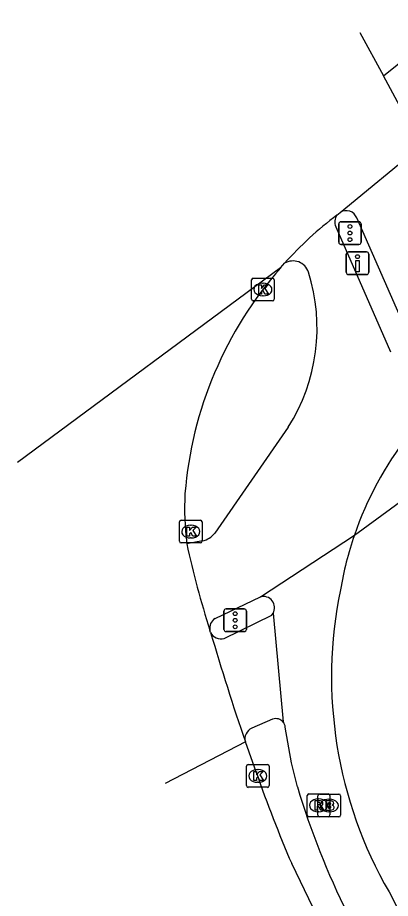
# Model space of a CAD drawing. Extents: x 162347 to 162868, y 381221 to 381813.
# Drawn here: x 162346.57 to 162363.01, y 381653.9 to 381692.7 of the extents above; entities that cross this region are included whole.
import ezdxf

# ---------------------------------------------------------------- set-up
doc = ezdxf.new("R2010")
doc.units = 0
for name, color, linetype in [('IMGEO_Brandkraan', 7, 'Continuous'), ('IMGEO_Drukknoppaal', 7, 'Continuous'), ('IMGEO_Fietspad_open', 7, 'Continuous'), ('IMGEO_Kolk', 7, 'Continuous'), ('IMGEO_Rijbaan_regionaal_gesloten', 7, 'Continuous'), ('IMGEO_Rioolput', 7, 'Continuous'), ('IMGEO_Verkeersregelinstallatiepaal', 7, 'Continuous'), ('IMGEO_Voetpad_open', 7, 'Continuous')]:
    doc.layers.add(name, color=color, linetype=linetype)

msp = doc.modelspace()

# ---------------------------------------------------------------- linework, layer by layer
at = {"layer": 'IMGEO_Brandkraan'}
for p, q in [((162359.811, 381657.567), (162359.811, 381658.419)), ((162359.886, 381658.493), (162360.738, 381658.493)), ((162360.299, 381658.273), (162360.324, 381658.273)), ((162360.812, 381658.419), (162360.812, 381657.567)), ((162360.738, 381657.493), (162359.886, 381657.493)), ((162360.322, 381657.713), (162360.297, 381657.713))]:
    msp.add_line(p, q, dxfattribs=at)
for points in [[(162359.811, 381657.567), (162359.811, 381658.419)], [(162359.886, 381658.493), (162360.738, 381658.493)], [(162360.812, 381658.419), (162360.812, 381657.567)], [(162360.159, 381658.193), (162360.159, 381657.793), (162360.372, 381657.793)], [(162360.39, 381658.193), (162360.159, 381658.193)], [(162360.338, 381658.112), (162360.284, 381658.112), (162360.284, 381658.036)], [(162360.284, 381658.036), (162360.337, 381658.036)], [(162360.346, 381657.96), (162360.284, 381657.96), (162360.284, 381657.879)], [(162360.284, 381657.879), (162360.346, 381657.879)], [(162360.738, 381657.493), (162359.886, 381657.493)]]:
    msp.add_lwpolyline(points, dxfattribs=at)
for centre, radius, start, end in [((162359.888, 381658.417), 0.0765, 91.552, 178.448), ((162359.888, 381658.417), 0.0765, 91.552, 178.448), ((162360.736, 381658.417), 0.0765, 1.552, 88.448), ((162360.736, 381658.417), 0.0765, 1.552, 88.448), ((162360.339, 381658.074), 0.0379, 267.8285, 90.9355), ((162360.347, 381657.919), 0.0404, 269.8759, 90.5077), ((162360.378, 381658.044), 0.251, 268.6676, 293.5347), ((162360.394, 381658.048), 0.145, 59.4692, 91.5367), ((162360.419, 381658.095), 0.0922, 285.5137, 58.1501), ((162360.424, 381657.903), 0.105, 301.3115, 78.989), ((162359.888, 381657.569), 0.0765, 181.552, 268.448), ((162359.888, 381657.569), 0.0765, 181.552, 268.448), ((162360.736, 381657.569), 0.0765, 271.552, 358.448), ((162360.736, 381657.569), 0.0765, 271.552, 358.448)]:
    msp.add_arc(centre, radius, start, end, dxfattribs=at)
for centre, major_axis, ratio, start_param, end_param in [((162360.298, 381657.993), (-0.387, 0.002), 0.722429, 4.712389, 7.853982), ((162360.323, 381657.993), (-0.39, 0.002), 0.717154, 1.570796, 4.712389)]:
    msp.add_ellipse(centre, major_axis=major_axis, ratio=ratio, start_param=start_param, end_param=end_param, dxfattribs=at)
at = {"layer": 'IMGEO_Drukknoppaal'}
for p, q in [((162361.062, 381681.482), (162361.062, 381682.282)), ((162361.062, 381682.282), (162361.062, 381681.482)), ((162361.162, 381682.382), (162361.952, 381682.382)), ((162361.952, 381682.382), (162361.162, 381682.382)), ((162362.052, 381682.282), (162362.052, 381681.482)), ((162362.052, 381681.482), (162362.052, 381682.282)), ((162361.952, 381681.382), (162361.162, 381681.382)), ((162361.162, 381681.382), (162361.952, 381681.382))]:
    msp.add_line(p, q, dxfattribs=at)
msp.add_lwpolyline([(162361.632, 381682.007), (162361.632, 381681.507), (162361.482, 381681.507), (162361.482, 381682.007), (162361.632, 381682.007)], dxfattribs=at)
msp.add_circle((162361.557, 381682.172), 0.085, dxfattribs=at)
for centre, start, end in [((162361.162, 381682.282), 90, 180), ((162361.162, 381682.282), 90, 180), ((162361.952, 381682.282), 0, 90), ((162361.952, 381682.282), 360, 90), ((162361.162, 381681.482), 180, 270), ((162361.162, 381681.482), 180, 270), ((162361.952, 381681.482), 270, 0), ((162361.952, 381681.482), 270, 0)]:
    msp.add_arc(centre, 0.1, start, end, dxfattribs=at)
at = {"layer": 'IMGEO_Fietspad_open'}
for points in [[(162360.598, 381683.491), (162363.006, 381677.986)], [(162358.504, 381674.654), (162355.262, 381669.986)], [(162357.275, 381667.191), (162361.419, 381669.904)], [(162354.725, 381669.649), (162354.03, 381669.523)], [(162355.279, 381666.229), (162357.275, 381667.191)], [(162357.838, 381666.46), (162358.28, 381661.671)], [(162358.904, 381658.811), (162358.648, 381659.876), (162358.373, 381661.445)], [(162362.948, 381654.184), (162366.42, 381647.346), (162373.547, 381633.19), (162382.229, 381616.136), (162390.519, 381599.747), (162395.607, 381589.625), (162403.109, 381574.937), (162411.637, 381558.14), (162419.849, 381541.928), (162427.81, 381526.456), (162437.491, 381507.399), (162441.265, 381500), (162456.812, 381469.521), (162464.953, 381453.521)]]:
    msp.add_lwpolyline(points, dxfattribs=at)
for centre, radius, start, end in [((162361.057, 381683.703), 0.505, 143.7961, 204.7827), ((162358.714, 381681.263), 0.719, 18.4426, 120.9714), ((162351.591, 381679.032), 8.183, 327.6517, 17.4797), ((162375.854, 381664.935), 15.266, 123.5992, 161.006), ((162354.497, 381670.609), 0.987, 283.3697, 320.8518), ((162375.775, 381664.958), 15.184, 160.9903, 170.3899), ((162357.394, 381666.701), 0.505, 331.5295, 103.6758), ((162379.367, 381663.656), 18.956, 168.3223, 209.9805), ((162355.521, 381665.815), 0.48, 120.3379, 192.5194), ((162357.969, 381661.411), 0.406, 4.8309, 39.9039), ((162395.374, 381669.964), 38.137, 197.0045, 206.05)]:
    msp.add_arc(centre, radius, start, end, dxfattribs=at)
at = {"layer": 'IMGEO_Kolk'}
for p, q in [((162356.884, 381680.298), (162356.884, 381681.15)), ((162356.959, 381681.224), (162357.811, 381681.224)), ((162357.885, 381681.15), (162357.885, 381680.298)), ((162357.372, 381681.004), (162357.397, 381681.004)), ((162357.395, 381680.444), (162357.37, 381680.444)), ((162357.811, 381680.224), (162356.959, 381680.224)), ((162353.707, 381669.635), (162353.707, 381670.487)), ((162353.782, 381670.561), (162354.634, 381670.561)), ((162354.195, 381670.341), (162354.22, 381670.341)), ((162354.708, 381670.487), (162354.708, 381669.635)), ((162354.634, 381669.561), (162353.782, 381669.561)), ((162354.218, 381669.781), (162354.193, 381669.781)), ((162356.736, 381659.793), (162357.588, 381659.793)), ((162356.661, 381658.867), (162356.661, 381659.719)), ((162357.149, 381659.573), (162357.174, 381659.573)), ((162357.662, 381659.719), (162357.662, 381658.867)), ((162357.172, 381659.013), (162357.147, 381659.013)), ((162357.588, 381658.793), (162356.736, 381658.793))]:
    msp.add_line(p, q, dxfattribs=at)
for points in [[(162356.884, 381680.298), (162356.884, 381681.15)], [(162356.959, 381681.224), (162357.811, 381681.224)], [(162357.885, 381681.15), (162357.885, 381680.298)], [(162357.205, 381680.924), (162357.328, 381680.924), (162357.328, 381680.773), (162357.458, 381680.924), (162357.622, 381680.924), (162357.476, 381680.773), (162357.629, 381680.524), (162357.477, 381680.524), (162357.392, 381680.688), (162357.328, 381680.621), (162357.328, 381680.524), (162357.205, 381680.524), (162357.205, 381680.924)], [(162357.811, 381680.224), (162356.959, 381680.224)], [(162353.707, 381669.635), (162353.707, 381670.487)], [(162353.782, 381670.561), (162354.634, 381670.561)], [(162354.028, 381670.261), (162354.151, 381670.261), (162354.151, 381670.11), (162354.281, 381670.261), (162354.445, 381670.261), (162354.299, 381670.11), (162354.452, 381669.861), (162354.3, 381669.861), (162354.215, 381670.025), (162354.151, 381669.958), (162354.151, 381669.861), (162354.028, 381669.861), (162354.028, 381670.261)], [(162354.708, 381670.487), (162354.708, 381669.635)], [(162354.634, 381669.561), (162353.782, 381669.561)], [(162356.736, 381659.793), (162357.588, 381659.793)], [(162356.661, 381658.867), (162356.661, 381659.719)], [(162356.982, 381659.493), (162357.105, 381659.493), (162357.105, 381659.342), (162357.235, 381659.493), (162357.399, 381659.493), (162357.253, 381659.342), (162357.406, 381659.093), (162357.254, 381659.093), (162357.169, 381659.257), (162357.105, 381659.19), (162357.105, 381659.093), (162356.982, 381659.093), (162356.982, 381659.493)], [(162357.662, 381659.719), (162357.662, 381658.867)], [(162357.588, 381658.793), (162356.736, 381658.793)]]:
    msp.add_lwpolyline(points, dxfattribs=at)
for centre, start, end in [((162356.961, 381681.148), 91.552, 178.448), ((162356.961, 381681.148), 91.552, 178.448), ((162357.809, 381681.148), 1.552, 88.448), ((162357.809, 381681.148), 1.552, 88.448), ((162356.961, 381680.3), 181.552, 268.448), ((162356.961, 381680.3), 181.552, 268.448), ((162357.809, 381680.3), 271.552, 358.448), ((162357.809, 381680.3), 271.552, 358.448), ((162353.784, 381670.485), 91.552, 178.448), ((162353.784, 381670.485), 91.552, 178.448), ((162354.632, 381670.485), 1.552, 88.448), ((162354.632, 381670.485), 1.552, 88.448), ((162353.784, 381669.637), 181.552, 268.448), ((162353.784, 381669.637), 181.552, 268.448), ((162354.632, 381669.637), 271.552, 358.448), ((162354.632, 381669.637), 271.552, 358.448), ((162356.738, 381659.717), 91.552, 178.448), ((162356.738, 381659.717), 91.552, 178.448), ((162357.586, 381659.717), 1.552, 88.448), ((162357.586, 381659.717), 1.552, 88.448), ((162356.738, 381658.869), 181.552, 268.448), ((162356.738, 381658.869), 181.552, 268.448), ((162357.586, 381658.869), 271.552, 358.448), ((162357.586, 381658.869), 271.552, 358.448)]:
    msp.add_arc(centre, 0.0765, start, end, dxfattribs=at)
for centre, major_axis, ratio, start_param, end_param in [((162357.371, 381680.724), (-0.387, 0.002), 0.722429, 4.712389, 7.853982), ((162357.396, 381680.724), (-0.39, 0.002), 0.717154, 1.570796, 4.712389), ((162354.194, 381670.061), (-0.387, 0.002), 0.722429, 4.712389, 7.853982), ((162354.219, 381670.061), (-0.39, 0.002), 0.717154, 1.570796, 4.712389), ((162357.148, 381659.293), (-0.387, 0.002), 0.722429, 4.712389, 7.853982), ((162357.173, 381659.293), (-0.39, 0.002), 0.717154, 1.570796, 4.712389)]:
    msp.add_ellipse(centre, major_axis=major_axis, ratio=ratio, start_param=start_param, end_param=end_param, dxfattribs=at)
at = {"layer": 'IMGEO_Rijbaan_regionaal_gesloten'}
for points in [[(162362.701, 381690.133), (162371.215, 381696.991), (162380.386, 381704.538), (162386.535, 381709.599), (162392.685, 381714.659), (162398.731, 381719.635)], [(162361.666, 381692.052), (162362.701, 381690.133)], [(162364.363, 381687.052), (162362.701, 381690.133)], [(162360.789, 381684.123), (162364.363, 381687.052)], [(162360.649, 381684.001), (162360.789, 381684.123)], [(162358.169, 381681.684), (162358.268, 381681.794), (162358.344, 381681.879)], [(162358.169, 381681.684), (162346.573, 381673.099)], [(162355.082, 381665.621), (162355.053, 381665.711)], [(162356.612, 381660.794), (162353.085, 381658.958)], [(162357.098, 381659.429), (162356.612, 381660.794)], [(162409.049, 381555.709), (162408.71, 381556.396), (162406.049, 381561.587), (162402.557, 381568.4), (162396.915, 381579.56), (162394.619, 381584.098), (162391.996, 381589.28), (162387.783, 381597.606), (162387.066, 381599.034), (162383.842, 381605.454), (162381.2, 381610.636), (162378.309, 381616.304), (162376.144, 381620.551), (162370.915, 381630.775), (162369.471, 381633.629), (162367.291, 381637.935), (162362.48, 381647.434), (162360.733, 381651.139), (162358.654, 381655.431)]]:
    msp.add_lwpolyline(points, dxfattribs=at)
for centre, radius, start, end in [((162370.394, 381671.103), 16.166, 127.0719, 138.1939), ((162371.041, 381670.357), 17.146, 138.6517, 175.3925), ((162365.822, 381671.057), 11.891, 176.7342, 187.4102), ((162393.422, 381678.051), 40.305, 192.2156, 197.8286), ((162459.914, 381696.193), 109.199, 196.25834, 198.91546), ((162414.87, 381679.612), 61.196, 199.25694, 203.27449)]:
    msp.add_arc(centre, radius, start, end, dxfattribs=at)
at = {"layer": 'IMGEO_Rioolput'}
for p, q in [((162359.338, 381657.574), (162359.338, 381658.426)), ((162359.413, 381658.5), (162360.265, 381658.5)), ((162359.826, 381658.28), (162359.851, 381658.28)), ((162360.339, 381658.426), (162360.339, 381657.574)), ((162360.265, 381657.5), (162359.413, 381657.5)), ((162359.849, 381657.72), (162359.824, 381657.72))]:
    msp.add_line(p, q, dxfattribs=at)
for points in [[(162359.338, 381657.574), (162359.338, 381658.426)], [(162359.413, 381658.5), (162360.265, 381658.5)], [(162359.927, 381658.198), (162359.675, 381658.2), (162359.675, 381657.8)], [(162360.339, 381658.426), (162360.339, 381657.574)], [(162359.675, 381657.8), (162359.799, 381657.8), (162359.799, 381657.962), (162359.81, 381657.962)], [(162359.853, 381658.119), (162359.799, 381658.119), (162359.799, 381658.038)], [(162359.799, 381658.038), (162359.851, 381658.038)], [(162359.857, 381657.933), (162359.928, 381657.8), (162360.068, 381657.8), (162360.003, 381657.926)], [(162360.265, 381657.5), (162359.413, 381657.5)]]:
    msp.add_lwpolyline(points, dxfattribs=at)
for centre, radius, start, end in [((162359.415, 381658.424), 0.0765, 91.552, 178.448), ((162359.415, 381658.424), 0.0765, 91.552, 178.448), ((162359.926, 381658.088), 0.109, 350.3612, 89.416), ((162360.263, 381658.424), 0.0765, 1.552, 88.448), ((162360.263, 381658.424), 0.0765, 1.552, 88.448), ((162359.809, 381657.909), 0.0533, 26.0293, 88.6989), ((162359.835, 381658.227), 0.19, 274.7715, 282.9687), ((162359.859, 381658.023), 0.0964, 77.0061, 93.1865), ((162359.873, 381658.08), 0.0378, 276.6634, 79.6772), ((162359.924, 381658.088), 0.112, 277.5842, 350.9817), ((162359.908, 381657.873), 0.108, 29.5134, 73.7905), ((162359.415, 381657.576), 0.0765, 181.552, 268.448), ((162359.415, 381657.576), 0.0765, 181.552, 268.448), ((162360.263, 381657.576), 0.0765, 271.552, 358.448), ((162360.263, 381657.576), 0.0765, 271.552, 358.448)]:
    msp.add_arc(centre, radius, start, end, dxfattribs=at)
for centre, major_axis, ratio, start_param, end_param in [((162359.825, 381658), (-0.387, 0.002), 0.722429, 4.712389, 7.853982), ((162359.85, 381658), (-0.39, 0.002), 0.717154, 1.570796, 4.712389)]:
    msp.add_ellipse(centre, major_axis=major_axis, ratio=ratio, start_param=start_param, end_param=end_param, dxfattribs=at)
at = {"layer": 'IMGEO_Verkeersregelinstallatiepaal'}
for p, q in [((162360.728, 381682.812), (162360.728, 381683.612)), ((162360.728, 381683.612), (162360.728, 381682.812)), ((162360.828, 381683.712), (162361.618, 381683.712)), ((162361.618, 381683.712), (162360.828, 381683.712)), ((162361.718, 381683.612), (162361.718, 381682.812)), ((162361.718, 381682.812), (162361.718, 381683.612)), ((162361.618, 381682.712), (162360.828, 381682.712)), ((162360.828, 381682.712), (162361.618, 381682.712)), ((162355.666, 381665.752), (162355.666, 381666.552)), ((162355.666, 381666.552), (162355.666, 381665.752)), ((162355.766, 381666.652), (162356.556, 381666.652)), ((162356.556, 381666.652), (162355.766, 381666.652)), ((162356.656, 381666.552), (162356.656, 381665.752)), ((162356.656, 381665.752), (162356.656, 381666.552)), ((162356.556, 381665.652), (162355.766, 381665.652)), ((162355.766, 381665.652), (162356.556, 381665.652))]:
    msp.add_line(p, q, dxfattribs=at)
for centre in [(162361.223, 381683.502), (162361.223, 381683.212), (162361.223, 381682.922), (162356.161, 381666.442), (162356.161, 381666.152), (162356.161, 381665.862)]:
    msp.add_circle(centre, 0.085, dxfattribs=at)
for centre, start, end in [((162360.828, 381683.612), 90, 180), ((162360.828, 381683.612), 90, 180), ((162361.618, 381683.612), 0, 90), ((162361.618, 381683.612), 360, 90), ((162360.828, 381682.812), 180, 270), ((162360.828, 381682.812), 180, 270), ((162361.618, 381682.812), 270, 0), ((162361.618, 381682.812), 270, 0), ((162355.766, 381666.552), 90, 180), ((162355.766, 381666.552), 90, 180), ((162356.556, 381666.552), 0, 90), ((162356.556, 381666.552), 360, 90), ((162355.766, 381665.752), 180, 270), ((162355.766, 381665.752), 180, 270), ((162356.556, 381665.752), 270, 0), ((162356.556, 381665.752), 270, 0)]:
    msp.add_arc(centre, 0.1, start, end, dxfattribs=at)
at = {"layer": 'IMGEO_Voetpad_open'}
for points in [[(162363.969, 381678.331), (162361.525, 381683.877)], [(162361.419, 381669.904), (162365.422, 381672.828)], [(162355.675, 381665.355), (162357.781, 381666.375)], [(162357.816, 381661.792), (162356.897, 381661.398)]]:
    msp.add_lwpolyline(points, dxfattribs=at)
for centre, radius, start, end in [((162361.056, 381683.698), 0.502, 20.9184, 122.1183), ((162357.437, 381666.667), 0.451, 319.641, 332.6683), ((162355.524, 381665.813), 0.482, 203.4529, 288.2283), ((162357.963, 381661.407), 0.412, 39.825, 110.9433), ((162357.105, 381660.931), 0.512, 113.9841, 195.4949)]:
    msp.add_arc(centre, radius, start, end, dxfattribs=at)

doc.saveas('drawing.dxf')
